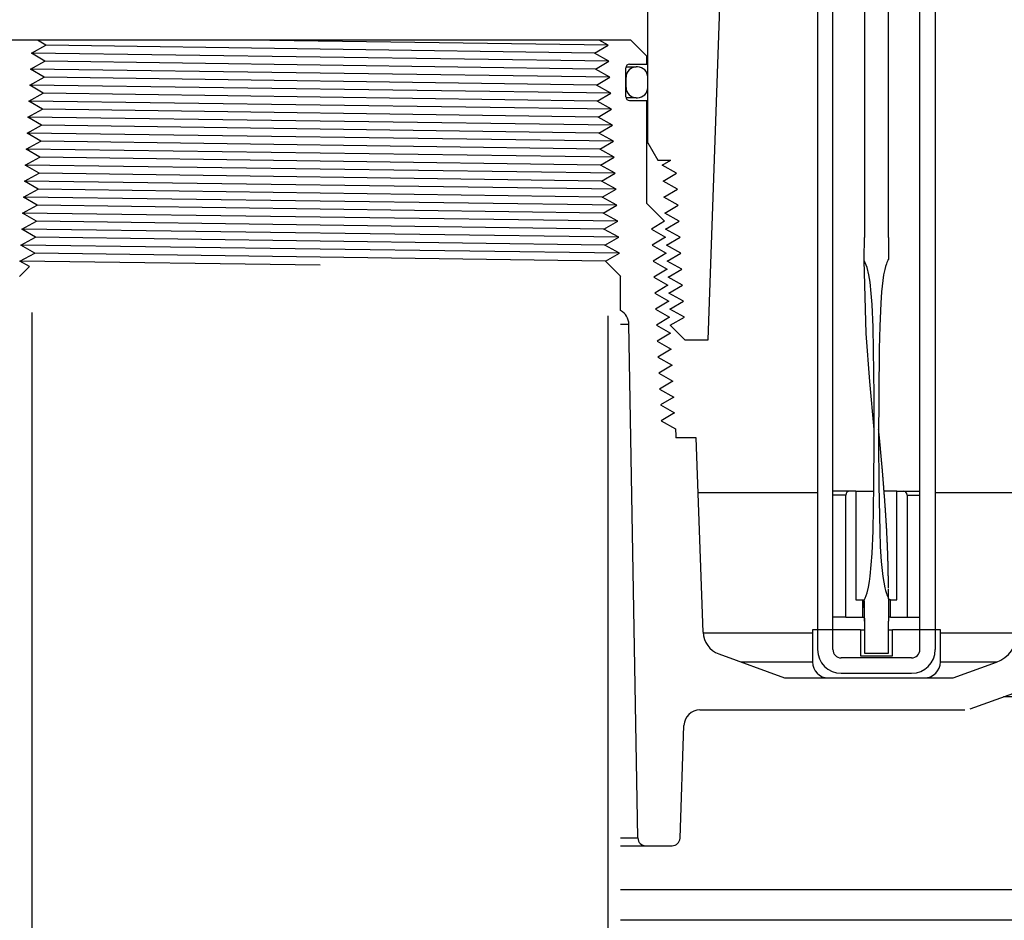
# Model space of a CAD drawing. Extents: x -285 to 5863, y 308 to 3178.
# Tile 392 of 622: x 1827.53 to 1835.22, y 962.5 to 969.54. Entities that reach past the tile are written whole.
import ezdxf

# ---------------------------------------------------------------- set-up
doc = ezdxf.new("R2010")
doc.units = 0
doc.header["$MEASUREMENT"] = 0
doc.header["$PDSIZE"] = 1
doc.layers.get('DEFPOINTS').update_dxf_attribs({"linetype": 'CONTINUOUS'})
for name, color, linetype in [('DIM', 3, 'CONTINUOUS'), ('GALV-4', 4, 'CONTINUOUS'), ('PEAGRAVEL-HATCH', 3, 'CONTINUOUS'), ('SPILL-BUCKET', 1, 'CONTINUOUS')]:
    doc.layers.add(name, color=color, linetype=linetype)
doc.styles.add('SIMPLEX', font='simplex')
doc.dimstyles.new('DIM64', dxfattribs={"dimscale": 64, "dimtxt": 0.09375, "dimasz": 0.09375, "dimexe": 0.0625, "dimexo": 0.0625, "dimgap": 0.046875, "dimtad": 1, "dimdec": 4, "dimzin": 3, "dimdsep": 46, "dimlunit": 4, "dimtxsty": 'SIMPLEX', "dimcen": 0, "dimclrd": 256, "dimclre": 256, "dimclrt": 256, "dimadec": 0, "dimazin": 0, "dimtfac": 1, "dimtdec": 4, "dimtmove": 0, "dimatfit": 3, "dimfxl": 1, "dimfrac": 2, "dimtolj": 1, "dimtzin": 0, "dimarcsym": 0})

# ---------------------------------------------------------------- blocks, each defined once
blk = doc.blocks.new('*D13')
at = {"layer": 'DEFPOINTS', "color": 0, "transparency": 16777216}
for p in [(1368.5472, 978.296), (2031.7725, 978.0147), (1368.5472, 700.5233)]:
    blk.add_point(p, dxfattribs=at)
at = {"layer": 'DIM', "lineweight": -2, "transparency": 16777216}
for p, q in [((1368.5472, 974.296), (1368.5472, 696.5233)), ((2031.7725, 974.0147), (2031.7725, 696.5233)), ((2025.7725, 700.5233), (1374.5472, 700.5233))]:
    blk.add_line(p, q, dxfattribs=at)
at = {"layer": 'DIM', "transparency": 16777216}
for points in [[(1374.5472, 701.5233), (1374.5472, 699.5233), (1368.5472, 700.5233)], [(2025.7725, 701.5233), (2025.7725, 699.5233), (2031.7725, 700.5233)]]:
    blk.add_solid(points, dxfattribs=at)
at = {"layer": 'DIM', "transparency": 16777216, "insert": (1700.1599, 708.0947), "char_height": 6, "attachment_point": 5, "style": 'SIMPLEX'}
blk.add_mtext('\\A1;55\'-3 1/4" (F.V. TANK SLAB)', dxfattribs=at)

msp = doc.modelspace()

# ---------------------------------------------------------------- hatches: boundary and pattern name
at = {"layer": 'PEAGRAVEL-HATCH'}
h = msp.add_hatch(dxfattribs=at)
h.set_pattern_fill('AR-SAND', color=256, scale=7.5, style=0)
h.set_pattern_definition([(37.5, (734.134, -79.281), (-0.47245, 14.45118), [0, -11.4, 0, -12.75, 0, -12.1875]), (7.5, (734.134, -79.28), (13.27333, 21.1661), [0, -6.15, 0, -10.275, 0, -3.9375]), (327.5, (724.909, -79.281), (23.35606, 0.04244), [0, -3.75, 0, -13.5, 0, -17.625]), (317.5, (724.91, -79.28), (22.54595, 6.58257), [0, -1.875, 0, -8.85, 0, -10.125])])
h.paths.add_polyline_path([(1849.76804, 958.74463), (1854.87546, 961.19654), (1854.87856, 969.98346), (1848.79982, 969.98346), (1849.53463, 978.01584), (1838.12305, 978.01584), (1838.12305, 967.21283), (1837.16043, 966.93923), (1837.10198, 965.17741), (1836.79033, 965.17741), (1836.79033, 963.30442), (1832.4233, 961.9639), (1832.36585, 960.77417), (1832.12534, 960.77417), (1832.12534, 935.26579), (1847.17617, 935.26579), (1847.23805, 935.66298), (1848.17399, 935.68083), (1848.55306, 937.00876), (1849.17181, 937.00876)])
h.paths.add_polyline_path([(1849.17181, 932.52208), (1848.55306, 932.52208), (1848.17399, 933.85075), (1847.17617, 933.8686), (1847.17617, 934.26579), (1832.12545, 934.26413), (1832.12669, 923.08616), (1832.80775, 923.03787), (1832.44993, 917.66428), (1833.14574, 915.87407), (1833.14574, 915.52327), (1834.62181, 915.52328), (1835.62181, 917.52328), (1840.62181, 917.52328), (1841.62181, 915.52328), (1841.62181, 914.52328), (1851.12181, 914.52328), (1851.12181, 915.52328), (1849.42181, 915.52328)])

# ---------------------------------------------------------------- linework, layer by layer
at = {"layer": 'GALV-4', "color": 1, "linetype": 'Continuous'}
msp.add_lwpolyline([(1832.12181, 967.22357), (1832.12669, 923.08616), (1827.62669, 923.08616), (1827.62181, 967.24928)], dxfattribs=at)
at = {"layer": 'SPILL-BUCKET', "color": 8, "linetype": 'Continuous'}
for p, q in [((1834.12576, 976.07991), (1834.12515, 967.83555)), ((1834.31313, 967.83555), (1834.31313, 976.07991)), ((1832.07709, 968.1508), (1827.66984, 968.21326)), ((1834.12511, 967.80524), (1834.12515, 967.83555)), ((1834.3125, 967.83555), (1834.31313, 967.83555)), ((1834.3125, 967.83555), (1834.31251, 967.82726)), ((1834.31251, 967.82726), (1834.31252, 967.81898)), ((1834.31252, 967.81898), (1834.3126, 967.80241)), ((1834.12455, 967.72777), (1834.12496, 967.77492)), ((1834.12496, 967.77492), (1834.12511, 967.80524)), ((1834.3126, 967.80241), (1834.31271, 967.78584)), ((1834.31271, 967.78584), (1834.31285, 967.76927)), ((1834.31285, 967.76927), (1834.31299, 967.7527)), ((1834.31299, 967.7527), (1834.3131, 967.73613)), ((1834.12345, 967.65705), (1834.12368, 967.66883)), ((1834.12368, 967.66883), (1834.12389, 967.68062)), ((1834.12389, 967.68062), (1834.12455, 967.72777)), ((1834.30908, 967.65998), (1834.30702, 967.65478)), ((1834.31086, 967.66193), (1834.30908, 967.65998)), ((1834.31293, 967.66368), (1834.31086, 967.66193)), ((1834.31393, 967.66618), (1834.31293, 967.66368)), ((1834.3131, 967.73613), (1834.31325, 967.71956)), ((1834.31325, 967.71956), (1834.31421, 967.69425)), ((1834.31417, 967.66896), (1834.31393, 967.66618)), ((1834.31421, 967.69425), (1834.31417, 967.66896)), ((1834.14563, 967.60227), (1834.12345, 967.65705)), ((1834.1401, 967.08606), (1834.12363, 967.65662)), ((1834.15978, 967.54491), (1834.14563, 967.60227)), ((1834.28413, 967.58609), (1834.27528, 967.54253)), ((1834.28969, 967.60769), (1834.28413, 967.58609)), ((1834.29644, 967.62896), (1834.28969, 967.60769)), ((1834.30057, 967.63932), (1834.29644, 967.62896)), ((1834.30501, 967.64957), (1834.30057, 967.63932)), ((1834.30702, 967.65478), (1834.30501, 967.64957)), ((1834.16919, 967.48659), (1834.15978, 967.54491)), ((1834.27528, 967.54253), (1834.26867, 967.49855)), ((1834.17901, 967.39892), (1834.16919, 967.48659)), ((1834.26867, 967.49855), (1834.25938, 967.41003)), ((1834.18535, 967.31085), (1834.17901, 967.39892)), ((1834.25938, 967.41003), (1834.2533, 967.32118)), ((1834.19291, 967.13425), (1834.18535, 967.31085)), ((1834.2533, 967.32118), (1834.24523, 967.14332)), ((1834.19658, 966.95748), (1834.19291, 967.13425)), ((1834.24523, 967.14332), (1834.24046, 966.96531)), ((1834.16682, 966.71132), (1834.1401, 967.08606)), ((1834.20064, 966.6039), (1834.19658, 966.95748)), ((1834.24046, 966.96531), (1834.23659, 966.60918)), ((1834.20135, 966.33658), (1834.16682, 966.71132)), ((1834.20113, 966.25031), (1834.20064, 966.6039)), ((1834.23659, 966.60918), (1834.23611, 966.25301)), ((1834.20142, 966.33588), (1834.20135, 966.33658)), ((1834.23633, 966.3382), (1834.23633, 966.33822)), ((1834.23634, 966.33811), (1834.23633, 966.3382)), ((1834.23634, 966.33798), (1834.23634, 966.33811)), ((1834.23635, 966.33779), (1834.23634, 966.33798)), ((1834.23636, 966.33754), (1834.23635, 966.33779)), ((1834.23637, 966.33732), (1834.23636, 966.33754)), ((1834.23638, 966.33706), (1834.23637, 966.33732)), ((1834.2364, 966.33676), (1834.23638, 966.33706)), ((1834.23641, 966.33644), (1834.2364, 966.33676)), ((1834.23643, 966.33609), (1834.23641, 966.33644)), ((1834.23645, 966.33569), (1834.23643, 966.33609)), ((1834.23647, 966.33531), (1834.23645, 966.33569)), ((1834.2365, 966.33487), (1834.23647, 966.33531)), ((1834.23652, 966.33438), (1834.2365, 966.33487)), ((1834.23656, 966.33383), (1834.23652, 966.33438)), ((1834.23657, 966.33354), (1834.23656, 966.33383)), ((1834.23659, 966.33324), (1834.23657, 966.33354)), ((1834.23661, 966.33295), (1834.23659, 966.33324)), ((1834.23671, 966.3321), (1834.23661, 966.33299)), ((1834.23673, 966.33175), (1834.23661, 966.33296)), ((1834.23663, 966.33265), (1834.23661, 966.33295)), ((1834.23665, 966.33234), (1834.23663, 966.33265)), ((1834.23667, 966.33204), (1834.23665, 966.33234)), ((1834.23669, 966.33174), (1834.23667, 966.33204)), ((1834.2367, 966.3315), (1834.23669, 966.33174)), ((1834.23672, 966.33133), (1834.2367, 966.3315)), ((1834.23682, 966.33115), (1834.23671, 966.3321)), ((1834.23672, 966.33124), (1834.23672, 966.33133)), ((1834.23682, 966.33079), (1834.23673, 966.33175)), ((1834.23693, 966.33019), (1834.23682, 966.33115)), ((1834.23691, 966.32983), (1834.23682, 966.33079)), ((1834.23698, 966.32912), (1834.23691, 966.32983)), ((1834.23706, 966.32899), (1834.23693, 966.33019)), ((1834.23705, 966.32843), (1834.23698, 966.32912)), ((1834.23711, 966.32784), (1834.23705, 966.32843)), ((1834.23719, 966.32778), (1834.23706, 966.32899)), ((1834.23716, 966.32727), (1834.23711, 966.32784)), ((1834.23722, 966.3267), (1834.23716, 966.32727)), ((1834.23734, 966.32631), (1834.23719, 966.32778)), ((1834.23728, 966.32614), (1834.23722, 966.3267)), ((1834.23732, 966.32577), (1834.23728, 966.32614)), ((1834.23735, 966.32541), (1834.23732, 966.32577)), ((1834.23749, 966.32485), (1834.23734, 966.32631)), ((1834.23737, 966.32527), (1834.23735, 966.32541)), ((1834.23738, 966.32515), (1834.23737, 966.32527)), ((1834.23739, 966.32511), (1834.23738, 966.32515)), ((1834.23739, 966.32507), (1834.23739, 966.32511)), ((1834.2374, 966.32504), (1834.23739, 966.32507)), ((1834.23767, 966.32309), (1834.23749, 966.32485)), ((1834.23785, 966.32133), (1834.23767, 966.32309)), ((1834.23805, 966.3193), (1834.23785, 966.32133)), ((1834.23825, 966.31727), (1834.23805, 966.3193)), ((1834.23847, 966.31499), (1834.23825, 966.31727)), ((1834.23869, 966.31271), (1834.23847, 966.31499)), ((1834.23891, 966.31041), (1834.23869, 966.31271)), ((1834.23913, 966.30811), (1834.23891, 966.31041)), ((1834.23967, 966.3025), (1834.23913, 966.30811)), ((1834.24022, 966.29688), (1834.23967, 966.3025)), ((1834.24072, 966.29159), (1834.24022, 966.29688)), ((1834.24123, 966.2863), (1834.24072, 966.29159)), ((1834.24166, 966.28178), (1834.24123, 966.2863)), ((1834.2421, 966.27726), (1834.24166, 966.28178)), ((1834.2425, 966.27301), (1834.2421, 966.27726)), ((1834.19994, 965.8967), (1834.20113, 966.25031)), ((1834.23611, 966.25301), (1834.23772, 965.89685)), ((1834.24291, 966.26876), (1834.2425, 966.27301)), ((1834.24329, 966.26478), (1834.24291, 966.26876)), ((1834.24367, 966.26081), (1834.24329, 966.26478)), ((1834.24402, 966.2571), (1834.24367, 966.26081)), ((1834.24437, 966.2534), (1834.24402, 966.2571)), ((1834.24469, 966.24997), (1834.24437, 966.2534)), ((1834.24502, 966.24654), (1834.24469, 966.24997)), ((1834.24519, 966.24477), (1834.24502, 966.24654)), ((1834.24535, 966.243), (1834.24519, 966.24477)), ((1834.24552, 966.24131), (1834.24535, 966.243)), ((1834.24568, 966.23962), (1834.24552, 966.24131)), ((1834.24582, 966.23808), (1834.24568, 966.23962)), ((1834.24596, 966.23654), (1834.24582, 966.23808)), ((1834.24609, 966.23521), (1834.24596, 966.23654)), ((1834.24622, 966.23387), (1834.24609, 966.23521)), ((1834.24632, 966.23273), (1834.24622, 966.23387)), ((1834.24643, 966.23159), (1834.24632, 966.23273)), ((1834.24652, 966.23066), (1834.24643, 966.23159)), ((1834.24661, 966.22973), (1834.24652, 966.23066)), ((1834.24667, 966.22902), (1834.24661, 966.22973)), ((1834.24674, 966.22831), (1834.24667, 966.22902)), ((1834.24679, 966.22781), (1834.24674, 966.22831)), ((1834.24683, 966.22731), (1834.24679, 966.22781)), ((1834.24689, 966.22675), (1834.24683, 966.22731)), ((1834.24694, 966.22618), (1834.24689, 966.22675)), ((1834.24702, 966.2253), (1834.24694, 966.22618)), ((1834.24711, 966.22443), (1834.24702, 966.2253)), ((1834.24722, 966.22323), (1834.24711, 966.22443)), ((1834.24733, 966.22204), (1834.24722, 966.22323)), ((1834.24746, 966.22064), (1834.24733, 966.22204)), ((1834.24759, 966.21923), (1834.24746, 966.22064)), ((1834.24772, 966.21784), (1834.24759, 966.21923)), ((1834.24786, 966.21646), (1834.24772, 966.21784)), ((1834.24798, 966.21509), (1834.24786, 966.21646)), ((1834.24811, 966.21372), (1834.24798, 966.21509)), ((1834.2485, 966.20953), (1834.24811, 966.21372)), ((1834.24889, 966.20533), (1834.2485, 966.20953)), ((1834.24926, 966.20137), (1834.24889, 966.20533)), ((1834.24963, 966.19741), (1834.24926, 966.20137)), ((1834.24991, 966.19445), (1834.24963, 966.19741)), ((1834.25018, 966.19148), (1834.24991, 966.19445)), ((1834.25048, 966.18831), (1834.25018, 966.19148)), ((1834.25077, 966.18513), (1834.25048, 966.18831)), ((1834.25109, 966.18173), (1834.25077, 966.18513)), ((1834.2514, 966.17834), (1834.25109, 966.18173)), ((1834.25173, 966.17472), (1834.2514, 966.17834)), ((1834.25207, 966.1711), (1834.25173, 966.17472)), ((1834.25242, 966.16727), (1834.25207, 966.1711)), ((1834.25277, 966.16343), (1834.25242, 966.16727)), ((1834.25322, 966.15854), (1834.25277, 966.16343)), ((1834.25367, 966.15364), (1834.25322, 966.15854)), ((1834.25415, 966.14843), (1834.25367, 966.15364)), ((1834.25462, 966.14322), (1834.25415, 966.14843)), ((1834.25512, 966.1377), (1834.25462, 966.14322)), ((1834.25563, 966.13217), (1834.25512, 966.1377)), ((1834.25616, 966.12633), (1834.25563, 966.13217)), ((1834.25668, 966.12048), (1834.25616, 966.12633)), ((1834.25724, 966.11432), (1834.25668, 966.12048)), ((1834.25779, 966.10816), (1834.25724, 966.11432)), ((1834.25831, 966.10229), (1834.25779, 966.10816)), ((1834.25884, 966.09641), (1834.25831, 966.10229)), ((1834.25937, 966.09038), (1834.25884, 966.09641)), ((1834.25991, 966.08436), (1834.25937, 966.09038)), ((1834.26043, 966.07852), (1834.25991, 966.08436)), ((1834.26094, 966.07267), (1834.26043, 966.07852)), ((1834.26143, 966.06703), (1834.26094, 966.07267)), ((1834.26193, 966.06139), (1834.26143, 966.06703)), ((1834.2624, 966.05595), (1834.26193, 966.06139)), ((1834.26288, 966.0505), (1834.2624, 966.05595)), ((1834.26333, 966.04526), (1834.26288, 966.0505)), ((1834.26379, 966.04002), (1834.26333, 966.04526)), ((1834.26422, 966.03498), (1834.26379, 966.04002)), ((1834.26465, 966.02994), (1834.26422, 966.03498)), ((1834.26523, 966.02322), (1834.26465, 966.02994)), ((1834.2658, 966.0165), (1834.26523, 966.02322)), ((1834.26634, 966.01017), (1834.2658, 966.0165)), ((1834.26688, 966.00384), (1834.26634, 966.01017)), ((1834.26738, 965.99791), (1834.26688, 966.00384)), ((1834.26787, 965.99198), (1834.26738, 965.99791)), ((1834.26834, 965.98644), (1834.26787, 965.99198)), ((1834.2688, 965.9809), (1834.26834, 965.98644)), ((1834.26923, 965.97575), (1834.2688, 965.9809)), ((1834.26965, 965.9706), (1834.26923, 965.97575)), ((1834.26993, 965.96724), (1834.26965, 965.9706)), ((1834.1928, 965.54322), (1834.19994, 965.8967)), ((1834.23772, 965.89685), (1834.24491, 965.54078)), ((1834.27021, 965.96387), (1834.26993, 965.96724)), ((1834.27048, 965.96055), (1834.27021, 965.96387)), ((1834.27075, 965.95724), (1834.27048, 965.96055)), ((1834.27104, 965.95374), (1834.27075, 965.95724)), ((1834.27132, 965.95024), (1834.27104, 965.95374)), ((1834.27162, 965.94656), (1834.27132, 965.95024)), ((1834.27192, 965.94287), (1834.27162, 965.94656)), ((1834.27232, 965.93791), (1834.27192, 965.94287)), ((1834.27272, 965.93294), (1834.27232, 965.93791)), ((1834.27315, 965.92768), (1834.27272, 965.93294)), ((1834.27357, 965.92241), (1834.27315, 965.92768)), ((1834.27401, 965.91683), (1834.27357, 965.92241)), ((1834.27446, 965.91126), (1834.27401, 965.91683)), ((1834.27492, 965.90538), (1834.27446, 965.91126)), ((1834.27539, 965.8995), (1834.27492, 965.90538)), ((1834.27584, 965.89373), (1834.27539, 965.8995)), ((1834.27629, 965.88795), (1834.27584, 965.89373)), ((1834.27676, 965.88191), (1834.27629, 965.88795)), ((1834.27723, 965.87587), (1834.27676, 965.88191)), ((1834.27772, 965.86956), (1834.27723, 965.87587)), ((1834.2782, 965.86325), (1834.27772, 965.86956)), ((1834.2787, 965.85668), (1834.2782, 965.86325)), ((1834.27921, 965.8501), (1834.2787, 965.85668)), ((1834.27973, 965.84326), (1834.27921, 965.8501)), ((1834.28024, 965.83642), (1834.27973, 965.84326)), ((1834.28078, 965.82933), (1834.28024, 965.83642)), ((1834.28131, 965.82223), (1834.28078, 965.82933)), ((1834.28187, 965.81468), (1834.28131, 965.82223)), ((1834.28243, 965.80713), (1834.28187, 965.81468)), ((1834.28296, 965.79994), (1834.28243, 965.80713)), ((1834.28349, 965.79276), (1834.28296, 965.79994)), ((1834.28399, 965.78594), (1834.28349, 965.79276)), ((1834.28449, 965.77912), (1834.28399, 965.78594)), ((1834.28496, 965.77267), (1834.28449, 965.77912)), ((1834.28542, 965.76622), (1834.28496, 965.77267)), ((1834.28586, 965.76014), (1834.28542, 965.76622)), ((1834.28629, 965.75406), (1834.28586, 965.76014)), ((1834.28671, 965.74835), (1834.28629, 965.75406)), ((1834.28711, 965.74264), (1834.28671, 965.74835)), ((1834.28749, 965.73729), (1834.28711, 965.74264)), ((1834.28787, 965.73195), (1834.28749, 965.73729)), ((1834.28808, 965.72884), (1834.28787, 965.73195)), ((1834.2883, 965.72573), (1834.28808, 965.72884)), ((1834.28851, 965.72276), (1834.2883, 965.72573)), ((1834.28872, 965.71979), (1834.28851, 965.72276)), ((1834.28891, 965.71696), (1834.28872, 965.71979)), ((1834.28911, 965.71413), (1834.28891, 965.71696)), ((1834.28929, 965.71145), (1834.28911, 965.71413)), ((1834.28948, 965.70876), (1834.28929, 965.71145)), ((1834.28965, 965.7063), (1834.28948, 965.70876)), ((1834.28982, 965.70384), (1834.28965, 965.7063)), ((1834.28996, 965.70179), (1834.28982, 965.70384)), ((1834.2901, 965.69973), (1834.28996, 965.70179)), ((1834.29023, 965.69791), (1834.2901, 965.69973)), ((1834.29035, 965.69608), (1834.29023, 965.69791)), ((1834.29046, 965.69449), (1834.29035, 965.69608)), ((1834.29057, 965.6929), (1834.29046, 965.69449)), ((1834.29064, 965.69188), (1834.29057, 965.6929)), ((1834.2907, 965.69087), (1834.29064, 965.69188)), ((1834.29074, 965.69026), (1834.2907, 965.69087)), ((1834.29079, 965.68966), (1834.29074, 965.69026)), ((1834.29082, 965.68914), (1834.29079, 965.68966)), ((1834.29086, 965.68863), (1834.29082, 965.68914)), ((1834.29091, 965.68789), (1834.29086, 965.68863)), ((1834.29096, 965.68716), (1834.29091, 965.68789)), ((1834.29102, 965.68621), (1834.29096, 965.68716)), ((1834.29108, 965.68526), (1834.29102, 965.68621)), ((1834.29119, 965.68374), (1834.29108, 965.68526)), ((1834.29129, 965.68221), (1834.29119, 965.68374)), ((1834.29142, 965.68033), (1834.29129, 965.68221)), ((1834.29154, 965.67845), (1834.29142, 965.68033)), ((1834.29169, 965.67621), (1834.29154, 965.67845)), ((1834.29184, 965.67397), (1834.29169, 965.67621)), ((1834.29201, 965.67138), (1834.29184, 965.67397)), ((1834.29218, 965.6688), (1834.29201, 965.67138)), ((1834.29237, 965.66585), (1834.29218, 965.6688)), ((1834.29257, 965.66291), (1834.29237, 965.66585)), ((1834.29279, 965.65962), (1834.29257, 965.66291)), ((1834.293, 965.65632), (1834.29279, 965.65962)), ((1834.29324, 965.65267), (1834.293, 965.65632)), ((1834.29347, 965.64902), (1834.29324, 965.65267)), ((1834.29372, 965.6451), (1834.29347, 965.64902)), ((1834.29398, 965.64118), (1834.29372, 965.6451)), ((1834.29425, 965.63692), (1834.29398, 965.64118)), ((1834.29452, 965.63266), (1834.29425, 965.63692)), ((1834.2948, 965.62811), (1834.29452, 965.63266)), ((1834.29509, 965.62356), (1834.2948, 965.62811)), ((1834.29537, 965.61905), (1834.29509, 965.62356)), ((1834.29564, 965.61455), (1834.29537, 965.61905)), ((1834.2961, 965.60711), (1834.29564, 965.61455)), ((1834.29655, 965.59967), (1834.2961, 965.60711)), ((1834.29697, 965.5925), (1834.29655, 965.59967)), ((1834.2974, 965.58533), (1834.29697, 965.5925)), ((1834.2978, 965.57843), (1834.2974, 965.58533)), ((1834.18516, 965.36658), (1834.1928, 965.54322)), ((1834.24491, 965.54078), (1834.24902, 965.4221)), ((1834.29819, 965.57153), (1834.2978, 965.57843)), ((1834.29864, 965.56373), (1834.29819, 965.57153)), ((1834.29907, 965.55593), (1834.29864, 965.56373)), ((1834.29948, 965.5485), (1834.29907, 965.55593)), ((1834.29989, 965.54107), (1834.29948, 965.5485)), ((1834.30026, 965.53402), (1834.29989, 965.54107)), ((1834.30063, 965.52696), (1834.30026, 965.53402)), ((1834.30098, 965.52028), (1834.30063, 965.52696)), ((1834.30132, 965.51361), (1834.30098, 965.52028)), ((1834.30164, 965.5073), (1834.30132, 965.51361)), ((1834.30195, 965.501), (1834.30164, 965.5073)), ((1834.30219, 965.49626), (1834.30195, 965.501)), ((1834.30242, 965.49151), (1834.30219, 965.49626)), ((1834.30264, 965.48696), (1834.30242, 965.49151)), ((1834.30285, 965.48242), (1834.30264, 965.48696)), ((1834.30307, 965.4778), (1834.30285, 965.48242)), ((1834.30329, 965.47319), (1834.30307, 965.4778)), ((1834.3035, 965.46843), (1834.30329, 965.47319)), ((1834.30372, 965.46368), (1834.3035, 965.46843)), ((1834.30394, 965.45881), (1834.30372, 965.46368)), ((1834.30416, 965.45393), (1834.30394, 965.45881)), ((1834.30438, 965.44891), (1834.30416, 965.45393)), ((1834.30459, 965.4439), (1834.30438, 965.44891)), ((1834.30481, 965.43876), (1834.30459, 965.4439)), ((1834.30503, 965.43362), (1834.30481, 965.43876)), ((1834.30525, 965.42834), (1834.30503, 965.43362)), ((1834.17053, 965.19052), (1834.18516, 965.36658)), ((1834.24902, 965.4221), (1834.25611, 965.30363)), ((1834.30546, 965.42307), (1834.30525, 965.42834)), ((1834.30568, 965.41766), (1834.30546, 965.42307)), ((1834.30589, 965.41226), (1834.30568, 965.41766)), ((1834.30611, 965.40672), (1834.30589, 965.41226)), ((1834.30632, 965.40118), (1834.30611, 965.40672)), ((1834.30653, 965.39559), (1834.30632, 965.40118)), ((1834.30673, 965.39), (1834.30653, 965.39559)), ((1834.30692, 965.38471), (1834.30673, 965.39)), ((1834.30711, 965.37942), (1834.30692, 965.38471)), ((1834.30729, 965.37447), (1834.30711, 965.37942)), ((1834.30746, 965.36952), (1834.30729, 965.37447)), ((1834.30761, 965.36491), (1834.30746, 965.36952)), ((1834.30777, 965.3603), (1834.30761, 965.36491)), ((1834.30791, 965.35604), (1834.30777, 965.3603)), ((1834.30805, 965.35177), (1834.30791, 965.35604)), ((1834.25611, 965.30363), (1834.26892, 965.1857)), ((1834.30817, 965.34785), (1834.30805, 965.35177)), ((1834.30829, 965.34392), (1834.30817, 965.34785)), ((1834.30837, 965.3414), (1834.30829, 965.34392)), ((1834.30845, 965.33888), (1834.30837, 965.3414)), ((1834.30854, 965.33619), (1834.30845, 965.33888)), ((1834.30862, 965.33351), (1834.30854, 965.33619)), ((1834.3087, 965.33067), (1834.30862, 965.33351)), ((1834.30879, 965.32783), (1834.3087, 965.33067)), ((1834.30883, 965.32642), (1834.30879, 965.32783)), ((1834.30887, 965.32501), (1834.30883, 965.32642)), ((1834.30891, 965.32365), (1834.30887, 965.32501)), ((1834.30895, 965.3223), (1834.30891, 965.32365)), ((1834.30898, 965.32108), (1834.30895, 965.3223)), ((1834.30902, 965.31985), (1834.30898, 965.32108)), ((1834.30905, 965.31876), (1834.30902, 965.31985)), ((1834.30908, 965.31767), (1834.30905, 965.31876)), ((1834.30911, 965.31677), (1834.30908, 965.31767)), ((1834.30913, 965.31588), (1834.30911, 965.31677)), ((1834.30915, 965.31528), (1834.30913, 965.31588)), ((1834.30917, 965.31469), (1834.30915, 965.31528)), ((1834.30918, 965.31419), (1834.30917, 965.31469)), ((1834.3092, 965.3137), (1834.30918, 965.31419)), ((1834.30921, 965.3131), (1834.3092, 965.3137)), ((1834.30923, 965.31251), (1834.30921, 965.3131)), ((1834.30927, 965.31104), (1834.30923, 965.31251)), ((1834.30931, 965.30957), (1834.30927, 965.31104)), ((1834.30936, 965.30771), (1834.30931, 965.30957)), ((1834.30941, 965.30585), (1834.30936, 965.30771)), ((1834.30948, 965.30361), (1834.30941, 965.30585)), ((1834.30954, 965.30137), (1834.30948, 965.30361)), ((1834.30961, 965.29874), (1834.30954, 965.30137)), ((1834.30968, 965.29611), (1834.30961, 965.29874)), ((1834.30975, 965.29358), (1834.30968, 965.29611)), ((1834.30981, 965.29105), (1834.30975, 965.29358)), ((1834.30989, 965.28825), (1834.30981, 965.29105)), ((1834.30996, 965.28546), (1834.30989, 965.28825)), ((1834.31003, 965.28253), (1834.30996, 965.28546)), ((1834.3101, 965.27961), (1834.31003, 965.28253)), ((1834.31018, 965.27661), (1834.3101, 965.27961)), ((1834.31025, 965.27361), (1834.31018, 965.27661)), ((1834.31033, 965.27053), (1834.31025, 965.27361)), ((1834.3104, 965.26745), (1834.31033, 965.27053)), ((1834.31048, 965.26429), (1834.3104, 965.26745)), ((1834.31056, 965.26113), (1834.31048, 965.26429)), ((1834.31073, 965.25389), (1834.31056, 965.26113)), ((1834.31089, 965.24664), (1834.31073, 965.25389)), ((1834.31106, 965.23902), (1834.31089, 965.24664)), ((1834.31122, 965.23139), (1834.31106, 965.23902)), ((1834.31139, 965.22338), (1834.31122, 965.23139)), ((1834.31155, 965.21537), (1834.31139, 965.22338)), ((1834.31166, 965.21007), (1834.31155, 965.21537)), ((1834.31176, 965.20477), (1834.31166, 965.21007)), ((1834.31186, 965.19932), (1834.31176, 965.20477)), ((1834.31196, 965.19387), (1834.31186, 965.19932)), ((1834.15671, 965.1031), (1834.16461, 965.14669)), ((1834.16461, 965.14669), (1834.17053, 965.19052)), ((1834.26892, 965.1857), (1834.27598, 965.14171)), ((1834.27598, 965.14171), (1834.2852, 965.09813)), ((1834.31207, 965.18826), (1834.31196, 965.19387)), ((1834.31217, 965.18265), (1834.31207, 965.18826)), ((1834.31227, 965.17689), (1834.31217, 965.18265)), ((1834.31237, 965.17112), (1834.31227, 965.17689)), ((1834.31246, 965.16521), (1834.31237, 965.17112)), ((1834.31256, 965.15929), (1834.31246, 965.16521)), ((1834.31265, 965.15338), (1834.31256, 965.15929)), ((1834.31274, 965.14747), (1834.31265, 965.15338)), ((1834.31284, 965.14069), (1834.31274, 965.14747)), ((1834.31294, 965.13391), (1834.31284, 965.14069)), ((1834.31302, 965.12745), (1834.31294, 965.13391)), ((1834.31311, 965.121), (1834.31302, 965.12745)), ((1834.13034, 965.01864), (1834.14644, 965.05986)), ((1834.14644, 965.05986), (1834.15671, 965.1031)), ((1834.2852, 965.09813), (1834.29084, 965.07661)), ((1834.29084, 965.07661), (1834.29742, 965.05533)), ((1834.29742, 965.05533), (1834.30117, 965.04481)), ((1834.30117, 965.04481), (1834.30546, 965.03449)), ((1834.31318, 965.11488), (1834.31311, 965.121)), ((1834.31326, 965.10876), (1834.31318, 965.11488)), ((1834.31333, 965.10297), (1834.31326, 965.10876)), ((1834.31339, 965.09718), (1834.31333, 965.10297)), ((1834.3135, 965.08627), (1834.31345, 965.09173)), ((1834.31355, 965.08084), (1834.3135, 965.08627)), ((1834.3136, 965.07542), (1834.31355, 965.08084)), ((1834.31364, 965.07037), (1834.3136, 965.07542)), ((1834.31369, 965.06531), (1834.31364, 965.07037)), ((1834.31372, 965.06064), (1834.31369, 965.06531)), ((1834.31376, 965.05596), (1834.31372, 965.06064)), ((1834.31379, 965.05165), (1834.31376, 965.05596)), ((1834.31381, 965.04735), (1834.31379, 965.05165)), ((1834.31384, 965.04341), (1834.31381, 965.04735)), ((1834.12366, 964.99579), (1834.12365, 964.99537)), ((1834.12365, 964.99537), (1834.12365, 964.9939)), ((1834.12365, 964.9939), (1834.12365, 964.99244)), ((1834.12365, 964.99244), (1834.12365, 964.99076)), ((1834.12365, 964.99076), (1834.12365, 964.98908)), ((1834.12365, 964.98908), (1834.12365, 964.98718)), ((1834.12365, 964.98718), (1834.12365, 964.98528)), ((1834.12365, 964.98528), (1834.12366, 964.98316)), ((1834.12366, 964.99771), (1834.12572, 965.00857)), ((1834.12375, 964.98627), (1834.12366, 964.99771)), ((1834.12366, 964.99622), (1834.12366, 964.99579)), ((1834.12366, 964.98316), (1834.12366, 964.98104)), ((1834.12366, 964.98104), (1834.12366, 964.97831)), ((1834.12366, 964.97831), (1834.12366, 964.97558)), ((1834.12366, 964.97558), (1834.12367, 964.97251)), ((1834.12367, 964.97251), (1834.12368, 964.96944)), ((1834.12368, 964.96944), (1834.12368, 964.96602)), ((1834.124, 964.97484), (1834.12375, 964.98627)), ((1834.12441, 964.95197), (1834.124, 964.97484)), ((1834.12572, 965.00857), (1834.13034, 965.01864)), ((1834.30546, 965.03449), (1834.31074, 965.0244)), ((1834.31074, 965.0244), (1834.31389, 965.01392)), ((1834.31384, 964.96993), (1834.31287, 964.92578)), ((1834.31386, 965.03948), (1834.31384, 965.04341)), ((1834.31389, 965.01392), (1834.31384, 964.96993)), ((1834.31388, 965.03592), (1834.31386, 965.03948)), ((1834.3139, 965.03236), (1834.31388, 965.03592)), ((1834.31391, 965.02934), (1834.3139, 965.03236)), ((1834.31392, 965.02632), (1834.31391, 965.02934)), ((1834.31393, 965.02361), (1834.31392, 965.02632)), ((1834.31394, 965.02091), (1834.31393, 965.02361)), ((1834.31394, 965.01853), (1834.31394, 965.02091)), ((1834.31395, 965.01615), (1834.31394, 965.01853)), ((1834.31394, 965.01203), (1834.31395, 965.01409)), ((1834.31394, 965.01134), (1834.31394, 965.01203)), ((1834.31395, 965.01409), (1834.31395, 965.01615)), ((1834.12368, 964.96602), (1834.12369, 964.9626)), ((1834.12369, 964.9626), (1834.1237, 964.95884)), ((1834.1237, 964.95884), (1834.12372, 964.95507)), ((1834.12372, 964.95507), (1834.12373, 964.95096)), ((1834.12373, 964.95096), (1834.12375, 964.94685)), ((1834.12375, 964.94685), (1834.12377, 964.9424)), ((1834.12377, 964.9424), (1834.12379, 964.93795)), ((1834.12379, 964.93795), (1834.12382, 964.93315)), ((1834.12382, 964.93315), (1834.12385, 964.92835)), ((1834.12385, 964.92835), (1834.12389, 964.92321)), ((1834.12389, 964.92321), (1834.12393, 964.91806)), ((1834.12393, 964.91806), (1834.12397, 964.9123)), ((1834.12397, 964.9123), (1834.12402, 964.90654)), ((1834.12402, 964.90654), (1834.12408, 964.9004)), ((1834.12408, 964.9004), (1834.12415, 964.89427)), ((1834.12415, 964.89427), (1834.12422, 964.88775)), ((1834.12468, 964.92909), (1834.12441, 964.95197)), ((1834.12505, 964.88335), (1834.12468, 964.92909)), ((1834.31287, 964.92578), (1834.31261, 964.88169)), ((1834.12422, 964.88775), (1834.12429, 964.88124)), ((1834.12429, 964.88124), (1834.12438, 964.87434)), ((1834.12447, 964.86745), (1834.12458, 964.86017)), ((1834.12458, 964.86017), (1834.12468, 964.8529)), ((1834.12468, 964.8529), (1834.12481, 964.84525)), ((1834.12481, 964.84525), (1834.12494, 964.8376)), ((1834.12518, 964.8376), (1834.12505, 964.88335)), ((1834.12518, 964.8376), (1834.12515, 964.8376)), ((1834.12515, 964.8376), (1834.12515, 964.58777)), ((1834.31261, 964.88169), (1834.31252, 964.8376)), ((1834.31252, 964.58777), (1834.31252, 964.8376)), ((1834.12515, 964.58777), (1834.31252, 964.58777))]:
    msp.add_line(p, q, dxfattribs=at)
at = {"layer": 'SPILL-BUCKET', "color": 1, "linetype": 'Continuous'}
for p, q in [((1833.75915, 975.92287), (1833.75915, 964.6156)), ((1833.87907, 964.6156), (1833.87907, 975.92287)), ((1834.5586, 964.6156), (1834.5586, 975.92287)), ((1834.67852, 975.92287), (1834.67852, 964.6156)), ((1832.90426, 967.03487), (1833.01782, 970.28701)), ((1832.43256, 968.57539), (1832.43256, 969.783)), ((1832.30115, 969.37677), (1827.44247, 969.37677)), ((1827.75605, 969.37677), (1827.66348, 969.37677)), ((1827.72944, 969.33749), (1827.66348, 969.37677)), ((1832.12246, 969.33749), (1832.05223, 969.37677)), ((1832.42606, 969.25186), (1832.30115, 969.37677)), ((1827.61768, 969.27503), (1827.72944, 969.33749)), ((1832.01748, 969.27503), (1832.12246, 969.33749)), ((1827.61072, 969.15012), (1827.72282, 969.21257)), ((1827.72282, 969.21257), (1827.61768, 969.27503)), ((1832.12942, 969.21257), (1832.01748, 969.27503)), ((1832.02411, 969.15012), (1832.12942, 969.21257)), ((1832.42606, 969.1894), (1832.42606, 969.25186)), ((1827.7162, 969.08766), (1827.61072, 969.15012)), ((1832.13637, 969.08766), (1832.02411, 969.15012)), ((1832.26167, 968.93358), (1832.26167, 969.16192)), ((1832.26232, 969.16767), (1832.30682, 969.16767)), ((1832.28916, 969.1894), (1832.42606, 969.1894)), ((1832.30682, 969.16767), (1832.33365, 969.16767)), ((1832.33365, 969.16767), (1832.34262, 969.16767)), ((1832.35261, 969.16767), (1832.34262, 969.16767)), ((1827.60376, 969.0252), (1827.7162, 969.08766)), ((1832.03073, 969.0252), (1832.13637, 969.08766)), ((1832.26242, 969.08772), (1832.26167, 969.08772)), ((1832.26267, 969.08772), (1832.26242, 969.08772)), ((1832.26267, 969.00777), (1832.26267, 969.08772)), ((1832.43256, 969.00777), (1832.43256, 969.08772)), ((1827.70957, 968.96274), (1827.60376, 969.0252)), ((1832.14333, 968.96274), (1832.03073, 969.0252)), ((1832.26168, 969.00777), (1832.26242, 969.00777)), ((1832.26242, 969.00777), (1832.26267, 969.00777)), ((1827.59681, 968.90029), (1827.70957, 968.96274)), ((1827.70295, 968.83783), (1827.59681, 968.90029)), ((1832.03735, 968.90029), (1832.14333, 968.96274)), ((1832.15029, 968.83783), (1832.03735, 968.90029)), ((1832.30679, 968.92783), (1832.26225, 968.92783)), ((1832.28916, 968.9061), (1832.42606, 968.9061)), ((1832.33365, 968.92783), (1832.30679, 968.92783)), ((1832.34262, 968.92783), (1832.33365, 968.92783)), ((1832.34262, 968.92783), (1832.35261, 968.92783)), ((1832.42606, 968.10081), (1832.42606, 968.9061)), ((1827.58985, 968.77537), (1827.70295, 968.83783)), ((1832.04398, 968.77537), (1832.15029, 968.83783)), ((1827.69633, 968.71291), (1827.58985, 968.77537)), ((1832.15724, 968.71291), (1832.04398, 968.77537)), ((1827.58289, 968.65046), (1827.69633, 968.71291)), ((1832.0506, 968.65046), (1832.15724, 968.71291)), ((1827.57594, 968.52554), (1827.68971, 968.588)), ((1827.68971, 968.588), (1827.58289, 968.65046)), ((1832.1642, 968.588), (1832.0506, 968.65046)), ((1832.05722, 968.52554), (1832.1642, 968.588)), ((1827.68308, 968.46309), (1827.57594, 968.52554)), ((1832.17116, 968.46309), (1832.05722, 968.52554)), ((1832.42607, 968.57539), (1832.43093, 968.57539)), ((1832.43093, 968.57539), (1832.43256, 968.57539)), ((1832.43256, 968.57539), (1832.51063, 968.44016)), ((1827.56898, 968.40063), (1827.68308, 968.46309)), ((1832.06384, 968.40063), (1832.17116, 968.46309)), ((1832.51063, 968.44016), (1832.61171, 968.44016)), ((1832.54532, 968.40063), (1832.61171, 968.44016)), ((1827.67646, 968.33817), (1827.56898, 968.40063)), ((1832.17812, 968.33817), (1832.06384, 968.40063)), ((1832.65703, 968.33817), (1832.54532, 968.40063)), ((1827.56202, 968.27571), (1827.67646, 968.33817)), ((1827.66984, 968.21326), (1827.56202, 968.27571)), ((1832.07046, 968.27571), (1832.17812, 968.33817)), ((1832.18507, 968.21326), (1832.07046, 968.27571)), ((1832.55194, 968.27571), (1832.65703, 968.33817)), ((1832.66391, 968.21326), (1832.55194, 968.27571)), ((1827.55506, 968.1508), (1827.66984, 968.21326)), ((1832.07709, 968.1508), (1832.18507, 968.21326)), ((1832.55855, 968.1508), (1832.66391, 968.21326)), ((1827.66322, 968.08834), (1827.55506, 968.1508)), ((1832.19203, 968.08834), (1832.07709, 968.1508)), ((1832.67079, 968.08834), (1832.55855, 968.1508)), ((1827.54811, 968.02588), (1827.66322, 968.08834)), ((1832.08371, 968.02588), (1832.19203, 968.08834)), ((1832.56345, 967.96343), (1832.42606, 968.10081)), ((1832.56517, 968.02588), (1832.67079, 968.08834)), ((1827.65659, 967.96343), (1827.54811, 968.02588)), ((1832.19899, 967.96343), (1832.08371, 968.02588)), ((1832.67768, 967.96343), (1832.56517, 968.02588)), ((1827.54115, 967.90097), (1827.65659, 967.96343)), ((1827.64997, 967.83851), (1827.54115, 967.90097)), ((1832.09033, 967.90097), (1832.19899, 967.96343)), ((1832.20594, 967.83851), (1832.09033, 967.90097)), ((1832.56345, 967.96343), (1832.46184, 967.90097)), ((1832.46184, 967.90097), (1832.57, 967.83851)), ((1832.57179, 967.90097), (1832.67768, 967.96343)), ((1832.68456, 967.83851), (1832.57179, 967.90097)), ((1827.53419, 967.77606), (1827.64997, 967.83851)), ((1832.09695, 967.77606), (1832.20594, 967.83851)), ((1832.57, 967.83851), (1832.46813, 967.77606)), ((1832.5784, 967.77606), (1832.68456, 967.83851)), ((1827.64335, 967.7136), (1827.53419, 967.77606)), ((1832.2129, 967.7136), (1832.09695, 967.77606)), ((1832.46813, 967.77606), (1832.57654, 967.7136)), ((1832.69145, 967.7136), (1832.5784, 967.77606)), ((1827.52757, 967.65114), (1827.64335, 967.7136)), ((1832.10262, 967.65059), (1832.2129, 967.7136)), ((1832.57654, 967.7136), (1832.47442, 967.65114)), ((1832.58502, 967.65114), (1832.69145, 967.7136)), ((1827.52341, 967.52986), (1827.60207, 967.60852)), ((1827.60207, 967.60852), (1827.52757, 967.65114)), ((1832.10262, 967.65059), (1832.22335, 967.52986)), ((1832.47442, 967.65114), (1832.58309, 967.58868)), ((1832.58309, 967.58868), (1832.48071, 967.52623)), ((1832.69833, 967.58868), (1832.58502, 967.65114)), ((1832.59163, 967.52623), (1832.69833, 967.58868)), ((1832.2202, 967.26493), (1832.2202, 967.52986)), ((1832.48071, 967.52623), (1832.58964, 967.46377)), ((1832.70521, 967.46377), (1832.59163, 967.52623)), ((1832.58964, 967.46377), (1832.48701, 967.40131)), ((1832.59825, 967.40131), (1832.70521, 967.46377)), ((1832.48701, 967.40131), (1832.59618, 967.33885)), ((1832.7121, 967.33885), (1832.59825, 967.40131)), ((1832.59618, 967.33885), (1832.4933, 967.2764)), ((1832.4933, 967.2764), (1832.60273, 967.21394)), ((1832.60486, 967.2764), (1832.7121, 967.33885)), ((1832.71898, 967.21394), (1832.60486, 967.2764)), ((1832.60273, 967.21394), (1832.49959, 967.15148)), ((1832.60799, 967.14946), (1832.71898, 967.21394)), ((1832.35561, 963.14427), (1832.28556, 967.1573)), ((1832.49959, 967.15148), (1832.60927, 967.08902)), ((1832.60799, 967.14946), (1832.65113, 967.10632)), ((1832.60927, 967.08902), (1832.50588, 967.02657)), ((1832.65113, 967.10632), (1832.72257, 967.03487)), ((1832.50588, 967.02657), (1832.61582, 966.96411)), ((1832.72257, 967.03487), (1832.90426, 967.03487)), ((1832.61582, 966.96411), (1832.51217, 966.90165)), ((1832.51217, 966.90165), (1832.62237, 966.8392)), ((1832.62237, 966.8392), (1832.51847, 966.77674)), ((1832.51847, 966.77674), (1832.62891, 966.71428)), ((1832.62891, 966.71428), (1832.52476, 966.65182)), ((1832.52476, 966.65182), (1832.63546, 966.58937)), ((1832.63546, 966.58937), (1832.53105, 966.52691)), ((1832.53105, 966.52691), (1832.64201, 966.46445)), ((1832.64201, 966.46445), (1832.53734, 966.40199)), ((1832.53734, 966.40199), (1832.64855, 966.33954)), ((1832.64855, 966.33954), (1832.65141, 966.28509)), ((1832.65141, 966.28509), (1832.65141, 966.26952)), ((1832.81191, 966.26952), (1832.65141, 966.26952)), ((1832.86494, 964.75106), (1832.81191, 966.26952)), ((1834.09392, 964.76925), (1833.71918, 964.76925)), ((1833.71918, 964.76925), (1833.71918, 964.51942)), ((1834.09392, 964.76925), (1834.09392, 964.56626)), ((1834.71849, 964.76925), (1834.34375, 964.76925)), ((1834.34375, 964.56626), (1834.34375, 964.76925)), ((1834.71849, 964.51942), (1834.71849, 964.76925)), ((1832.98811, 964.58153), (1833.50196, 964.3945)), ((1834.49365, 964.55065), (1833.94402, 964.55065)), ((1834.09392, 964.56626), (1834.34375, 964.56626)), ((1834.81843, 964.3945), (1835.15713, 964.51778)), ((1833.94402, 964.43073), (1834.49365, 964.43073)), ((1833.50196, 964.3945), (1834.81843, 964.3945)), ((1833.84409, 964.3945), (1834.59358, 964.3945)), ((1834.9515, 964.15221), (1835.68896, 964.42062)), ((1832.84009, 964.14467), (1834.90877, 964.14467)), ((1832.68449, 963.14318), (1832.71526, 964.02412)), ((1832.41806, 963.0829), (1832.62207, 963.0829))]:
    msp.add_line(p, q, dxfattribs=at)
at = {"layer": 'SPILL-BUCKET', "color": 8}
for p, q in [((1832.12246, 969.33749), (1829.2917, 969.37677)), ((1832.01748, 969.27503), (1827.72944, 969.33749)), ((1832.12942, 969.21257), (1827.61768, 969.27503)), ((1832.02411, 969.15012), (1827.72282, 969.21257)), ((1832.13637, 969.08766), (1827.61072, 969.15012)), ((1832.03073, 969.0252), (1827.7162, 969.08766)), ((1832.14333, 968.96274), (1827.60376, 969.0252)), ((1832.15029, 968.83783), (1827.59681, 968.90029)), ((1832.03735, 968.90029), (1827.70957, 968.96274)), ((1832.04398, 968.77537), (1827.70295, 968.83783)), ((1832.15724, 968.71291), (1827.58985, 968.77537)), ((1832.0506, 968.65046), (1827.69633, 968.71291)), ((1832.1642, 968.588), (1827.58289, 968.65046)), ((1832.05722, 968.52554), (1827.68971, 968.588)), ((1832.17116, 968.46309), (1827.57594, 968.52554)), ((1832.06384, 968.40063), (1827.68308, 968.46309)), ((1832.17812, 968.33817), (1827.56898, 968.40063)), ((1832.18507, 968.21326), (1827.56202, 968.27571)), ((1832.07046, 968.27571), (1827.67646, 968.33817)), ((1832.19203, 968.08834), (1827.55506, 968.1508)), ((1832.08371, 968.02588), (1827.66322, 968.08834)), ((1832.19899, 967.96343), (1827.54811, 968.02588)), ((1832.20594, 967.83851), (1827.54115, 967.90097)), ((1832.09033, 967.90097), (1827.65659, 967.96343)), ((1832.09695, 967.77606), (1827.64997, 967.83851)), ((1832.2129, 967.7136), (1827.53419, 967.77606)), ((1832.10205, 967.65116), (1827.64335, 967.7136)), ((1829.87181, 967.61985), (1827.52757, 967.65114))]:
    msp.add_line(p, q, dxfattribs=at)
at = {"layer": 'SPILL-BUCKET', "color": 7}
for p, q in [((1832.2202, 967.1573), (1832.28556, 967.1573)), ((1833.75915, 965.83974), (1832.82687, 965.83974)), ((1834.00898, 965.85353), (1833.87907, 965.85353)), ((1833.979, 965.82355), (1833.87907, 965.82355)), ((1833.979, 964.8692), (1833.979, 965.82355)), ((1834.05894, 965.85353), (1834.00898, 965.85353)), ((1834.05894, 965.85353), (1834.05894, 965.00411)), ((1834.05894, 965.85353), (1834.19907, 965.85353)), ((1834.37873, 965.85353), (1834.27894, 965.85353)), ((1834.37873, 965.00411), (1834.37873, 965.85353)), ((1834.37873, 965.85353), (1834.42896, 965.85353)), ((1834.42896, 965.85353), (1834.5586, 965.85353)), ((1834.45867, 965.82355), (1834.45867, 964.8692)), ((1834.45867, 965.82355), (1834.5586, 965.82355)), ((1835.35963, 965.83974), (1834.67849, 965.83974)), ((1834.05894, 965.00411), (1834.10951, 965.00411)), ((1834.10951, 965.00411), (1834.10951, 964.8692)), ((1834.10951, 965.00411), (1834.12366, 965.00411)), ((1834.32816, 965.00411), (1834.31388, 965.00412)), ((1834.32816, 965.00411), (1834.37873, 965.00411)), ((1834.32816, 964.8692), (1834.32816, 965.00411)), ((1833.979, 964.8692), (1833.87907, 964.8692)), ((1833.979, 964.8692), (1834.10951, 964.8692)), ((1834.10951, 964.8692), (1834.12509, 964.8692)), ((1834.32816, 964.8692), (1834.31259, 964.86923)), ((1834.32816, 964.8692), (1834.45867, 964.8692)), ((1834.45867, 964.8692), (1834.5586, 964.8692)), ((1833.71918, 964.74383), (1832.86519, 964.74383)), ((1835.32136, 964.74383), (1834.71849, 964.74383)), ((1833.71918, 964.51778), (1833.16325, 964.51778)), ((1835.15713, 964.51778), (1834.71849, 964.51778)), ((1836.03322, 964.2466), (1835.21083, 964.2466)), ((1832.2202, 963.14427), (1832.35561, 963.14427)), ((1832.2202, 963.0829), (1832.41806, 963.0829)), ((1832.2202, 962.74227), (1836.74211, 962.74227)), ((1836.55694, 962.50095), (1832.2202, 962.50095))]:
    msp.add_line(p, q, dxfattribs=at)
at = {"layer": 'SPILL-BUCKET', "color": 7, "linetype": 'Continuous'}
for p, q in [((1834.09392, 964.76925), (1834.10199, 964.76925)), ((1834.10199, 964.76925), (1834.12514, 964.76925)), ((1834.31259, 964.76925), (1834.3357, 964.76925)), ((1834.3357, 964.76925), (1834.34375, 964.76925))]:
    msp.add_line(p, q, dxfattribs=at)
at = {"layer": 'SPILL-BUCKET', "color": 1, "linetype": 'Continuous'}
for centre, radius, start, end in [((1832.28916, 969.16192), 0.02748, 90, 180), ((1832.34262, 969.08772), 0.07995, 90, 180), ((1832.35261, 969.08772), 0.07995, 0, 90), ((1832.34262, 969.00777), 0.07995, 180, 270), ((1832.35261, 969.00777), 0.07995, 270, 0), ((1832.28916, 968.93358), 0.02748, 180, 270), ((1832.16067, 967.15512), 0.12491, 1, 61.535395), ((1833.05219, 964.7576), 0.18737, 182, 250), ((1835.07168, 964.75255), 0.24983, 290.000001, 358), ((1833.94402, 964.6156), 0.18487, 180, 270), ((1833.94402, 964.6156), 0.06496, 180, 270), ((1834.49365, 964.6156), 0.06496, 270, 0), ((1834.49365, 964.6156), 0.18487, 270, 0), ((1833.84409, 964.51942), 0.12491, 180, 270), ((1834.59358, 964.51942), 0.12491, 270, 0), ((1832.84009, 964.01976), 0.12491, 90, 178), ((1832.41806, 963.14536), 0.06246, 181, 270), ((1832.62207, 963.14536), 0.06246, 270, 358)]:
    msp.add_arc(centre, radius, start, end, dxfattribs=at)
at = {"layer": 'SPILL-BUCKET', "color": 7}
for centre, start, end in [((1834.00898, 965.82355), 90, 180), ((1834.42869, 965.82355), 0, 90)]:
    msp.add_arc(centre, 0.02998, start, end, dxfattribs=at)

# ---------------------------------------------------------------- dimensions: what is measured, and where the dimension line sits
at = {"layer": 'DIM'}
dim = msp.add_linear_dim(base=(1368.54722, 700.52328), p1=(2031.77254, 978.01471), p2=(1368.54722, 978.29596), angle=180, text='<> (F.V. TANK SLAB)', dimstyle='DIM64', dxfattribs=at)
dim.commit()
dim.dimension.update_dxf_attribs({"geometry": '*D13', "text_midpoint": (1700.15988, 708.09471)})

doc.saveas('drawing.dxf')
